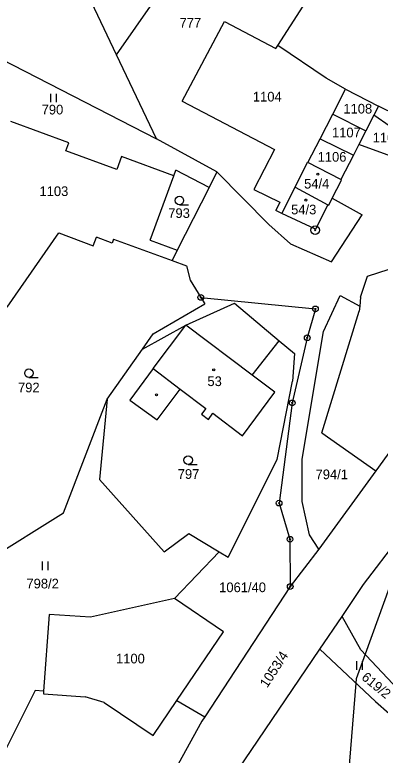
# Model space of a CAD drawing. Extents: x -547623 to -538651, y -1096714 to -1086522.
# Drawn here: x -542621.9 to -542557.8, y -1093102.4 to -1092972.4 of the extents above; entities that cross this region are included whole.
import ezdxf

# ---------------------------------------------------------------- set-up
doc = ezdxf.new("R2010")
doc.units = 0
for name, color, linetype in [('Vrstva 1', 7, 'Continuous'), ('Vrstva 25', 7, 'Continuous'), ('Vrstva 33', 7, 'Continuous'), ('Vrstva 52', 7, 'Continuous'), ('Vrstva 83', 7, 'Continuous'), ('Vrstva 86', 7, 'Continuous'), ('Vrstva 90', 7, 'Continuous'), ('Vrstva 92', 7, 'Continuous')]:
    doc.layers.add(name, color=color, linetype=linetype)

msp = doc.modelspace()

# ---------------------------------------------------------------- linework, layer by layer
at = {"layer": 'Vrstva 1'}
for points in [[(-542604.03, -1092979.41), (-542657.79, -1092866.17)], [(-542604.03, -1092979.41), (-542586.29, -1092953.86)], [(-542575.76, -1092977.75), (-542569.07, -1092967.36)], [(-542592.51, -1092987.55), (-542585.09, -1092973.54)], [(-542585.09, -1092973.54), (-542576.11, -1092978.29)], [(-542630.67, -1092976.89), (-542597.04, -1092994.13)], [(-542576.11, -1092978.29), (-542575.76, -1092977.75)], [(-542567.25, -1092983.48), (-542575.76, -1092977.75)], [(-542597.04, -1092994.13), (-542604.03, -1092979.41)], [(-542563.84, -1092985.44), (-542567.25, -1092983.48)], [(-542566.1, -1092989.84), (-542563.84, -1092985.44)], [(-542563.84, -1092985.44), (-542558.06, -1092988.41)], [(-542592.51, -1092987.55), (-542576.31, -1092996.01)], [(-542558.06, -1092988.41), (-542558.87, -1092990)], [(-542551.75, -1092991.53), (-542558.06, -1092988.41)], [(-542568.32, -1092994.15), (-542566.1, -1092989.84)], [(-542566.1, -1092989.84), (-542560.3, -1092992.77)], [(-542558.87, -1092990), (-542560.3, -1092992.77)], [(-542553.19, -1092993.96), (-542558.87, -1092990)], [(-542612.42, -1092994.83), (-542622.58, -1092991.1)], [(-542560.3, -1092992.77), (-542561.53, -1092995.16)], [(-542586.43, -1092999.95), (-542597.04, -1092994.13)], [(-542570.45, -1092998.3), (-542568.32, -1092994.15)], [(-542568.32, -1092994.15), (-542562.49, -1092997.04)], [(-542612.93, -1092996.24), (-542612.42, -1092994.83)], [(-542561.53, -1092995.16), (-542562.49, -1092997.04)], [(-542555.25, -1092997.43), (-542561.53, -1092995.16)], [(-542604.02, -1092999.51), (-542612.93, -1092996.24)], [(-542576.31, -1092996.01), (-542579.96, -1093003.08)], [(-542603.19, -1092997.26), (-542604.02, -1092999.51)], [(-542593.99, -1093000.64), (-542603.19, -1092997.26)], [(-542562.49, -1092997.04), (-542564.68, -1093001.32)], [(-542572.7, -1093002.66), (-542570.54, -1092998.25)], [(-542570.45, -1092998.3), (-542570.54, -1092998.25)], [(-542564.68, -1093001.32), (-542570.45, -1092998.3)], [(-542598.15, -1093011.95), (-542593.99, -1093000.64)], [(-542593.99, -1093000.64), (-542593.63, -1092999.67)], [(-542587.82, -1093002.69), (-542593.63, -1092999.67)], [(-542586.43, -1092999.95), (-542587.82, -1093002.69)], [(-542577.31, -1093009.17), (-542586.43, -1092999.95)], [(-542566.19, -1093004.59), (-542564.54, -1093001.39)], [(-542564.54, -1093001.39), (-542564.68, -1093001.32)], [(-542587.82, -1093002.69), (-542593.42, -1093013.72)], [(-542579.96, -1093003.08), (-542575.4, -1093005.3)], [(-542575.04, -1093007.25), (-542572.7, -1093002.66)], [(-542572.7, -1093002.66), (-542566.95, -1093005.73)], [(-542575.4, -1093005.3), (-542576.11, -1093006.74)], [(-542566.95, -1093005.73), (-542569.15, -1093010.02)], [(-542566.95, -1093005.73), (-542566.81, -1093005.8)], [(-542566.81, -1093005.8), (-542566.19, -1093004.59)], [(-542566.19, -1093004.59), (-542560.97, -1093007.52)], [(-542575.04, -1093007.25), (-542576.11, -1093006.74)], [(-542569.15, -1093010.02), (-542575.04, -1093007.25)], [(-542566.34, -1093015.78), (-542560.97, -1093007.52)], [(-542577.31, -1093009.17), (-542573.54, -1093012.57)], [(-542623.27, -1093023.69), (-542614.2, -1093010.68)], [(-542614.2, -1093010.68), (-542608.14, -1093012.96)], [(-542608.14, -1093012.96), (-542607.57, -1093011.44)], [(-542604.82, -1093012.47), (-542607.57, -1093011.44)], [(-542604.57, -1093011.79), (-542604.82, -1093012.47)], [(-542604.57, -1093011.79), (-542594.3, -1093015.51)], [(-542598.15, -1093011.95), (-542593.42, -1093013.72)], [(-542573.54, -1093012.57), (-542566.34, -1093015.78)], [(-542593.42, -1093013.72), (-542594.3, -1093015.51)], [(-542594.3, -1093015.51), (-542591.75, -1093016.43)], [(-542591.75, -1093016.43), (-542591.1, -1093018.95)], [(-542560.01, -1093018.26), (-542556.23, -1093017.05)], [(-542561.26, -1093021.97), (-542560.01, -1093018.26)], [(-542591.1, -1093018.95), (-542589.26, -1093022)], [(-542589.26, -1093022), (-542569.15, -1093024.02)], [(-542589.26, -1093022), (-542588.55, -1093023.14)], [(-542567.72, -1093027.96), (-542564.82, -1093021.64)], [(-542564.82, -1093021.64), (-542561.38, -1093023.51)], [(-542561.26, -1093021.97), (-542561.38, -1093023.51)], [(-542597.64, -1093028.4), (-542588.55, -1093023.14)], [(-542591.9, -1093026.9), (-542583.37, -1093023.01)], [(-542583.37, -1093023.01), (-542575.48, -1093029.62)], [(-542569.15, -1093024.02), (-542570.58, -1093029.1)], [(-542561.38, -1093023.51), (-542561.45, -1093024.43)], [(-542568.01, -1093045.76), (-542561.45, -1093024.43)], [(-542599.52, -1093031.1), (-542591.9, -1093026.9)], [(-542597.6, -1093034.5), (-542591.9, -1093026.9)], [(-542571.45, -1093050.42), (-542567.72, -1093027.96)], [(-542599.52, -1093031.1), (-542597.64, -1093028.4)], [(-542570.58, -1093029.1), (-542573.22, -1093040.53)], [(-542580.22, -1093035.66), (-542575.48, -1093029.62)], [(-542575.48, -1093029.62), (-542572.84, -1093031.83)], [(-542605.67, -1093039.88), (-542599.52, -1093031.1)], [(-542572.84, -1093031.83), (-542573.16, -1093036.7)], [(-542597.6, -1093034.5), (-542601.72, -1093040.02)], [(-542576.25, -1093038.66), (-542580.22, -1093035.66)], [(-542575.87, -1093050.49), (-542573.16, -1093036.7)], [(-542596.91, -1093043.5), (-542592.9, -1093038.13)], [(-542592.9, -1093038.13), (-542588.38, -1093041.52)], [(-542581.97, -1093046.31), (-542576.25, -1093038.66)], [(-542549.23, -1093039.59), (-542558.56, -1093052.45)], [(-542613.38, -1093059.82), (-542605.67, -1093039.88)], [(-542605.67, -1093039.88), (-542607.02, -1093053.98)], [(-542601.72, -1093040.02), (-542596.91, -1093043.5)], [(-542573.22, -1093040.53), (-542575.52, -1093058.12)], [(-542588.38, -1093041.52), (-542589.12, -1093042.52)], [(-542589.12, -1093042.52), (-542587.92, -1093043.42)], [(-542587.92, -1093043.42), (-542587.13, -1093042.35)], [(-542587.13, -1093042.35), (-542581.97, -1093046.31)], [(-542568.01, -1093045.76), (-542558.56, -1093052.45)], [(-542584.44, -1093067.59), (-542575.87, -1093050.49)], [(-542571.46, -1093057.85), (-542571.45, -1093050.42)], [(-542558.56, -1093052.45), (-542568.53, -1093066.18)], [(-542607.02, -1093053.98), (-542595.7, -1093066.7)], [(-542560.68, -1093072.42), (-542548.17, -1093056)], [(-542570.19, -1093063.69), (-542571.46, -1093057.85)], [(-542575.52, -1093058.12), (-542573.61, -1093064.47)], [(-542626.68, -1093068.14), (-542613.38, -1093059.82)], [(-542595.7, -1093066.7), (-542591.35, -1093063.47)], [(-542591.35, -1093063.47), (-542586.01, -1093066.65)], [(-542568.53, -1093066.18), (-542570.19, -1093063.69)], [(-542573.61, -1093064.47), (-542573.57, -1093072.77)], [(-542593.88, -1093074.88), (-542586.01, -1093066.65)], [(-542586.01, -1093066.65), (-542584.44, -1093067.59)], [(-542568.53, -1093066.18), (-542573.57, -1093072.77)], [(-542573.57, -1093072.77), (-542588.56, -1093095.68)], [(-542564.48, -1093078.02), (-542560.68, -1093072.42)], [(-542593.88, -1093074.88), (-542608.6, -1093078.17)], [(-542585.27, -1093080.71), (-542593.88, -1093074.88)], [(-542615.89, -1093077.66), (-542616.84, -1093091.12)], [(-542608.6, -1093078.17), (-542615.89, -1093077.66)], [(-542568.37, -1093083.76), (-542564.48, -1093078.02)], [(-542561.15, -1093083.88), (-542564.48, -1093078.02)], [(-542593.44, -1093092.79), (-542585.27, -1093080.71)], [(-542582.78, -1093104.99), (-542568.37, -1093083.76)], [(-542568.37, -1093083.76), (-542558.62, -1093092.98)], [(-542550.87, -1093094.86), (-542561.15, -1093083.88)], [(-542618.31, -1093091.02), (-542624.48, -1093103.34)], [(-542616.84, -1093091.12), (-542618.31, -1093091.02)], [(-542616.84, -1093091.12), (-542616.87, -1093091.62)], [(-542616.87, -1093091.62), (-542609.58, -1093092.14)], [(-542606.21, -1093093.11), (-542609.58, -1093092.14)], [(-542597.6, -1093098.93), (-542593.44, -1093092.79)], [(-542593.44, -1093092.79), (-542588.56, -1093095.68)], [(-542606.21, -1093093.11), (-542597.6, -1093098.93)], [(-542558.62, -1093092.98), (-542549.02, -1093101.39)], [(-542589.06, -1093096.44), (-542611.21, -1093136.61)], [(-542588.56, -1093095.68), (-542589.06, -1093096.44)]]:
    msp.add_lwpolyline(points, dxfattribs=at)
at = {"layer": 'Vrstva 25'}
for p, q in [((-542615.59, -1092987.73), (-542615.59, -1092986.23)), ((-542614.59, -1092987.73), (-542614.59, -1092986.23)), ((-542593.02, -1093005.74), (-542591.42, -1093005.74)), ((-542619.42, -1093036.05), (-542617.82, -1093036.05)), ((-542591.48, -1093051.33), (-542589.88, -1093051.33)), ((-542617.04, -1093069.87), (-542617.04, -1093068.37)), ((-542616.04, -1093069.87), (-542616.04, -1093068.37)), ((-542561.88, -1093087.37), (-542561.88, -1093085.87)), ((-542560.88, -1093087.37), (-542560.88, -1093085.87))]:
    msp.add_line(p, q, dxfattribs=at)
for centre, radius in [((-542568.71, -1093000.38), 0.175), ((-542593.02, -1093004.99), 0.75), ((-542570.85, -1093004.9), 0.175), ((-542619.42, -1093035.3), 0.75), ((-542587, -1093034.72), 0.175), ((-542597.03, -1093039.1), 0.175), ((-542591.48, -1093050.58), 0.75)]:
    msp.add_circle(centre, radius, dxfattribs=at)
at = {"layer": 'Vrstva 33'}
for points in [[(-542580.22, -1093035.66), (-542591.9, -1093026.9)], [(-542597.6, -1093034.5), (-542592.9, -1093038.13)]]:
    msp.add_lwpolyline(points, dxfattribs=at)
at = {"layer": 'Vrstva 52'}
msp.add_lwpolyline([(-542336, -1092788), (-542366, -1092811), (-542396.14, -1092845.28), (-542406, -1092856.5), (-542443.23, -1092909.97), (-542443.37, -1092910.18), (-542443.68, -1092910.61), (-542467.96, -1092945.49), (-542497.21, -1092987.5), (-542499.95, -1092991.43), (-542500, -1092991.5), (-542503.04, -1092995.46), (-542506.54, -1093000), (-542508.09, -1093000), (-542509.72, -1093000), (-542522, -1093011.5), (-542551.5, -1093060), (-542551.76, -1093060.71), (-542560.43, -1093084.65), (-542562, -1093089), (-542562.06, -1093089.73), (-542564.5, -1093120)], dxfattribs=at)
at = {"layer": 'Vrstva 83'}
for centre, radius in [((-542569.18, -1093010.19), 0.75), ((-542569.18, -1093010.19), 0.1), ((-542589.26, -1093022), 0.5), ((-542589.26, -1093022), 0.1), ((-542569.15, -1093024.02), 0.5), ((-542569.15, -1093024.02), 0.1), ((-542570.58, -1093029.1), 0.5), ((-542570.58, -1093029.1), 0.1), ((-542573.22, -1093040.53), 0.5), ((-542573.22, -1093040.53), 0.1), ((-542575.52, -1093058.12), 0.5), ((-542575.52, -1093058.12), 0.1), ((-542573.61, -1093064.47), 0.5), ((-542573.61, -1093064.47), 0.1), ((-542573.57, -1093072.77), 0.5), ((-542573.57, -1093072.77), 0.1)]:
    msp.add_circle(centre, radius, dxfattribs=at)
at = {"layer": 'Vrstva 90'}
for points in [[(-542572.7, -1093002.66), (-542570.54, -1092998.25)], [(-542570.45, -1092998.3), (-542570.54, -1092998.25)], [(-542564.68, -1093001.32), (-542570.45, -1092998.3)], [(-542566.19, -1093004.59), (-542564.54, -1093001.39)], [(-542564.54, -1093001.39), (-542564.68, -1093001.32)], [(-542575.04, -1093007.25), (-542572.7, -1093002.66)], [(-542572.7, -1093002.66), (-542566.95, -1093005.73)], [(-542572.7, -1093002.66), (-542566.95, -1093005.73)], [(-542566.95, -1093005.73), (-542569.15, -1093010.02)], [(-542566.95, -1093005.73), (-542566.81, -1093005.8)], [(-542566.81, -1093005.8), (-542566.19, -1093004.59)], [(-542569.15, -1093010.02), (-542575.04, -1093007.25)], [(-542597.6, -1093034.5), (-542591.9, -1093026.9)], [(-542580.22, -1093035.66), (-542591.9, -1093026.9)], [(-542597.6, -1093034.5), (-542592.9, -1093038.13)], [(-542576.25, -1093038.66), (-542580.22, -1093035.66)], [(-542592.9, -1093038.13), (-542588.38, -1093041.52)], [(-542581.97, -1093046.31), (-542576.25, -1093038.66)], [(-542588.38, -1093041.52), (-542589.12, -1093042.52)], [(-542589.12, -1093042.52), (-542587.92, -1093043.42)], [(-542587.92, -1093043.42), (-542587.13, -1093042.35)], [(-542587.13, -1093042.35), (-542581.97, -1093046.31)]]:
    msp.add_lwpolyline(points, dxfattribs=at)

# ---------------------------------------------------------------- texts
at = {"layer": 'Vrstva 86'}
for s, p in [('777', (-542592.99, -1092974.63)), ('1104', (-542580.12, -1092987.6)), ('790', (-542617.19, -1092989.87)), ('1108', (-542564.24, -1092989.71)), ('1107', (-542566.24, -1092993.89)), ('1105', (-542559.1, -1092994.79)), ('1106', (-542568.76, -1092998.17)), ('1103', (-542617.57, -1093004.2)), ('793', (-542594.97, -1093008.05)), ('792', (-542621.34, -1093038.67)), ('797', (-542593.31, -1093053.86)), ('794/1', (-542569.12, -1093053.92)), ('798/2', (-542619.86, -1093073.1)), ('1061/40', (-542586.04, -1093073.76)), ('1100', (-542604.14, -1093086.27))]:
    msp.add_text(s, height=1.7, dxfattribs=at).set_placement(p)
for s, rotation, p in [('1053/4', 56.9152, (-542577.62, -1093090.68)), ('619/2', 320.5872, (-542561.19, -1093088.96))]:
    msp.add_text(s, height=1.7, rotation=rotation, dxfattribs=at).set_placement(p)
at = {"layer": 'Vrstva 92'}
for s, p in [('54/4', (-542571.13, -1093002.88)), ('54/3', (-542573.41, -1093007.42)), ('53', (-542588.1, -1093037.57))]:
    msp.add_text(s, height=1.7, dxfattribs=at).set_placement(p)

doc.saveas('drawing.dxf')
